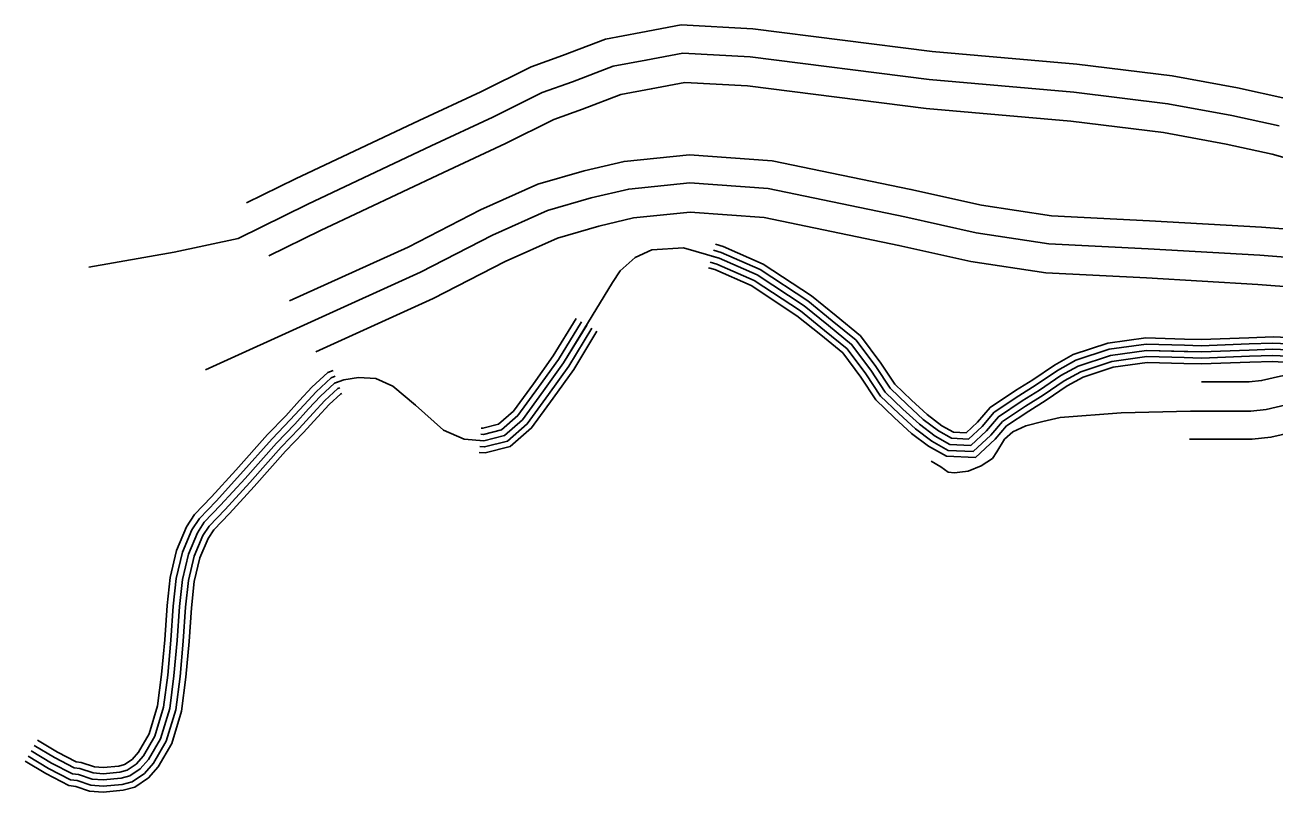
# Model space of a CAD drawing. Extents: x 1551132 to 1791609, y 378168 to 563823.
# Drawn here: x 1566288 to 1570326, y 483898 to 486377 of the extents above; entities that cross this region are included whole.
import ezdxf

# ---------------------------------------------------------------- set-up
doc = ezdxf.new("R2010")
doc.units = 0
doc.layers.add('SURVEY - DRAINAGE - Natural Features', color=7, linetype='Continuous')
doc.layers.add('SURVEY - PROPERTY - Owners', color=7, linetype='Continuous')

msp = doc.modelspace()

# ---------------------------------------------------------------- linework, layer by layer
at = {"layer": 'SURVEY - DRAINAGE - Natural Features'}
for points in [[(1568518.159, 485668.477), (1568543.975, 485660.901), (1568672.172, 485604.558), (1568828.418, 485501.273), (1568908.708, 485436.763), (1568987.331, 485372.428), (1569053.388, 485284.617), (1569098.303, 485216.557), (1569151.694, 485165.056), (1569202.976, 485117.838), (1569250.483, 485081.82), (1569287.224, 485061.095), (1569328.656, 485059.22), (1569365.305, 485093.371), (1569406.104, 485141.289), (1569487.911, 485195.49), (1569544.076, 485230.441), (1569613.516, 485277.934), (1569674.806, 485311.76), (1569786.037, 485348.394), (1569908.809, 485365.511), (1570034.481, 485362.103)], [(1566307.626, 484030.924), (1566373.475, 483991.773), (1566440.681, 483956.714), (1566460.581, 483954.397), (1566504.205, 483939.714), (1566540.046, 483937.147), (1566597.961, 483942.231), (1566626.002, 483949.781), (1566660.285, 483973.231), (1566686.701, 484002.807), (1566725.708, 484070.176), (1566755.258, 484167.687), (1566768.982, 484273.448), (1566778.857, 484387.259), (1566786.674, 484497.112), (1566796.124, 484584.947), (1566815.431, 484666.616), (1566844.506, 484736.143), (1566866.997, 484769.777), (1566919.762, 484824.929), (1566998.977, 484911.656), (1567100.583, 485026.026), (1567159.424, 485087.077), (1567204.114, 485136.354), (1567242.688, 485177.738), (1567287.246, 485219.023), (1567317.345, 485230.539), (1567365.319, 485237.781), (1567421.101, 485234.898), (1567476.516, 485210.022), (1567549.273, 485148.888), (1567639.637, 485067.477), (1567706.944, 485038.418), (1567770.668, 485033.41), (1567836.749, 485050.36), (1567895.423, 485101.412), (1567962.78, 485194.331), (1568028.103, 485285.275), (1568185.966, 485544.715), (1568210.524, 485582.316), (1568259.098, 485625.534), (1568313.355, 485650.668), (1568415.153, 485657.06), (1568530.233, 485623.242), (1568652.956, 485569.308), (1568804.81, 485468.93), (1568883.517, 485405.695), (1568958.265, 485344.527), (1569020.68, 485261.558), (1569067.354, 485190.831), (1569124.261, 485135.947), (1569177.285, 485087.112), (1569228.475, 485048.311), (1569275.882, 485021.569), (1569343.631, 485018.494), (1569394.263, 485065.678), (1569432.904, 485111.063), (1569509.527, 485161.831), (1569565.942, 485196.932), (1569634.516, 485243.833), (1569690.864, 485274.934), (1569795.128, 485309.277), (1569911.042, 485325.435), (1570088.422, 485320.627), (1570243.276, 485326.202)], [(1568506.884, 485630.101), (1568530.233, 485623.242), (1568652.956, 485569.308), (1568804.81, 485468.93), (1568883.517, 485405.695), (1568958.265, 485344.527), (1569020.68, 485261.558), (1569067.354, 485190.831), (1569124.261, 485135.947), (1569177.285, 485087.112), (1569228.475, 485048.311), (1569275.882, 485021.569), (1569343.631, 485018.494), (1569394.263, 485065.678), (1569432.904, 485111.063), (1569509.527, 485161.831), (1569565.942, 485196.932), (1569634.516, 485243.833), (1569690.864, 485274.934), (1569795.128, 485309.277), (1569911.042, 485325.435), (1570033.398, 485322.119)], [(1568512.517, 485649.293), (1568537.1, 485642.068), (1568662.564, 485586.933), (1568816.61, 485485.105), (1568896.116, 485421.229), (1568972.798, 485358.477), (1569037.03, 485273.092), (1569082.828, 485203.69), (1569137.977, 485150.505), (1569190.126, 485102.471), (1569239.475, 485065.07), (1569281.557, 485041.336), (1569336.147, 485038.853), (1569379.78, 485079.52), (1569419.504, 485126.18), (1569498.719, 485178.665), (1569555.009, 485213.682), (1569624.016, 485260.884), (1569682.831, 485293.343), (1569790.587, 485328.835), (1569909.926, 485345.478), (1570033.94, 485342.111)], [(1568495.893, 485592.683), (1568516.834, 485586.525), (1568634.223, 485534.94), (1568781.794, 485437.396), (1568858.959, 485375.403), (1568929.924, 485317.318), (1568988.789, 485239.074), (1569037.18, 485165.747), (1569097.511, 485107.563), (1569152.235, 485057.161), (1569207.017, 485015.635), (1569264.824, 484983.026), (1569358.23, 484978.793), (1569422.495, 485038.678), (1569459.028, 485081.587), (1569530.601, 485129.013), (1569587.258, 485164.264), (1569654.99, 485210.591), (1569706.522, 485239.033), (1569803.995, 485271.134), (1569913.217, 485286.359), (1570032.34, 485283.134)], [(1568501.251, 485610.908), (1568523.367, 485604.417), (1568643.347, 485551.682), (1568793.01, 485452.755), (1568870.917, 485390.161), (1568943.732, 485330.577), (1569004.33, 485250.024), (1569051.879, 485177.973), (1569110.544, 485121.388), (1569164.443, 485071.753), (1569217.475, 485031.552), (1569270.207, 485001.802), (1569351.114, 484998.135), (1569408.746, 485051.836), (1569446.303, 485095.946), (1569520.335, 485144.997), (1569576.875, 485180.181), (1569645.015, 485226.783), (1569698.897, 485256.525), (1569799.67, 485289.718), (1569912.159, 485305.393), (1570032.856, 485302.127)], [(1567760.026, 485054.31), (1567768.918, 485053.61), (1567827.191, 485068.561), (1567880.573, 485115.004), (1567946.564, 485206.031), (1568011.412, 485296.325), (1568085.369, 485417.862)], [(1567761.593, 485074.244), (1567767.168, 485073.811), (1567817.642, 485086.753), (1567865.724, 485128.587), (1567930.347, 485217.74), (1567994.729, 485307.375), (1568068.286, 485428.253)], [(1567755.41, 484995.484), (1567774.076, 484994.017), (1567855.382, 485014.876), (1567924.381, 485074.911), (1567994.404, 485171.505), (1568060.644, 485263.733), (1568135.768, 485387.186)], [(1567756.893, 485014.426), (1567772.418, 485013.209), (1567846.307, 485032.16), (1567910.273, 485087.82), (1567978.996, 485182.63), (1568044.795, 485274.224), (1568119.535, 485397.061)], [(1567758.46, 485034.368), (1567770.668, 485033.41), (1567836.749, 485050.36), (1567895.423, 485101.412), (1567962.78, 485194.331), (1568028.103, 485285.275), (1568102.452, 485407.461)], [(1570241.835, 485366.178), (1570320, 485368.995), (1570390.698, 485365.953), (1570474.896, 485381.837), (1570548.194, 485392.896), (1570745.623, 485412.013)], [(1570242.56, 485346.186), (1570319.924, 485348.978), (1570392.139, 485345.878), (1570478.237, 485362.12), (1570550.877, 485373.079), (1570747.706, 485392.529)], [(1570033.94, 485342.111), (1570088.33, 485340.636), (1570242.56, 485346.186)], [(1570034.481, 485362.103), (1570088.247, 485360.645), (1570241.835, 485366.178)], [(1570243.276, 485326.202), (1570319.858, 485328.961), (1570393.581, 485325.794), (1570481.587, 485342.395), (1570553.552, 485353.253), (1570749.098, 485373.054)], [(1570243.276, 485326.202), (1570319.858, 485328.961), (1570393.581, 485325.794), (1570481.587, 485342.395), (1570553.552, 485353.253), (1570701.399, 485370.912), (1570665.725, 485363.495)], [(1570243.993, 485306.218), (1570319.791, 485308.944), (1570390.948, 485305.894), (1570748.406, 485352.87)], [(1570032.856, 485302.127), (1570088.513, 485300.618), (1570243.993, 485306.218)], [(1570033.398, 485322.119), (1570088.422, 485320.627), (1570243.276, 485326.202)], [(1570244.676, 485287.226), (1570319.724, 485289.926), (1570388.165, 485285.026), (1570749.798, 485332.694)], [(1566328.068, 484065.309), (1566392.958, 484026.724), (1566452.64, 483995.59), (1566469.372, 483993.648), (1566512.138, 483979.248), (1566539.721, 483977.273), (1566590.961, 483981.773), (1566609.036, 483986.64), (1566633.694, 484003.507), (1566654.143, 484026.399), (1566688.776, 484086.209), (1566716.017, 484176.12), (1566729.208, 484277.756), (1566738.983, 484390.409), (1566746.825, 484500.67), (1566756.624, 484591.714), (1566777.266, 484679.016), (1566809.098, 484755.152), (1566835.689, 484794.911), (1566890.538, 484852.246), (1566969.261, 484938.432), (1567071.217, 485053.201), (1567130.199, 485114.403), (1567174.673, 485163.429), (1567214.431, 485206.089), (1567265.73, 485253.615), (1567283.221, 485260.315)], [(1570032.34, 485283.134), (1570088.597, 485281.609), (1570244.676, 485287.226)], [(1566307.626, 484030.924), (1566373.475, 483991.773), (1566440.681, 483956.714), (1566460.581, 483954.397), (1566504.205, 483939.714), (1566540.046, 483937.147), (1566597.961, 483942.231), (1566626.002, 483949.781), (1566660.285, 483973.231), (1566686.701, 484002.807), (1566725.708, 484070.176), (1566755.258, 484167.687), (1566768.982, 484273.448), (1566778.857, 484387.259), (1566786.674, 484497.112), (1566796.124, 484584.947), (1566815.431, 484666.616), (1566844.506, 484736.143), (1566866.997, 484769.777), (1566919.762, 484824.929), (1566998.977, 484911.656), (1567100.583, 485026.026), (1567159.424, 485087.077), (1567204.114, 485136.354), (1567242.688, 485177.738), (1567287.246, 485219.023), (1567297.521, 485222.956)], [(1566317.843, 484048.116), (1566383.216, 484009.249), (1566446.656, 483976.156), (1566464.973, 483974.023), (1566508.172, 483959.481), (1566539.887, 483957.214), (1566594.461, 483961.998), (1566617.519, 483968.206), (1566646.985, 483988.365), (1566670.418, 484014.599), (1566707.242, 484078.193), (1566735.641, 484171.903), (1566749.091, 484275.598), (1566758.916, 484388.834), (1566766.749, 484498.895), (1566776.374, 484588.331), (1566796.349, 484672.816), (1566826.806, 484745.652), (1566851.339, 484782.344), (1566905.154, 484838.587), (1566984.119, 484925.04), (1567085.9, 485039.609), (1567144.816, 485100.736), (1567189.39, 485149.887), (1567228.555, 485191.913), (1567276.488, 485236.323), (1567290.371, 485241.631)], [(1566287.693, 483997.398), (1566354.475, 483957.697), (1566429.023, 483918.805), (1566452.015, 483916.13), (1566496.472, 483901.163), (1566540.362, 483898.021), (1566604.786, 483903.68), (1566642.543, 483913.847), (1566686.217, 483943.714), (1566718.45, 483979.807), (1566761.724, 484054.542), (1566793.515, 484159.461), (1566807.765, 484269.248), (1566817.74, 484384.192), (1566825.523, 484493.637), (1566834.639, 484578.347), (1566852.647, 484654.524), (1566879.03, 484717.609), (1566897.53, 484745.268), (1566948.253, 484798.295), (1567027.952, 484885.555), (1567129.216, 484999.533), (1567187.915, 485060.435), (1567232.822, 485109.953), (1567270.238, 485150.104), (1567308.22, 485185.297), (1567311.462, 485186.53)], [(1566297.41, 484013.732), (1566363.733, 483974.298), (1566434.707, 483937.272), (1566456.189, 483934.772), (1566500.238, 483919.947), (1566540.204, 483917.08), (1566601.461, 483922.463), (1566634.485, 483931.355), (1566673.584, 483958.098), (1566702.984, 483991.015), (1566744.174, 484062.159), (1566774.874, 484163.47), (1566788.873, 484271.298), (1566798.798, 484385.684), (1566806.598, 484495.328), (1566815.873, 484581.564), (1566834.514, 484660.416), (1566862.205, 484726.634), (1566882.655, 484757.21), (1566934.37, 484811.27), (1567013.835, 484898.272), (1567115.266, 485012.442), (1567174.032, 485073.419), (1567218.839, 485122.82), (1567256.821, 485163.563), (1567298.004, 485201.722), (1567304.67, 485204.28)]]:
    msp.add_lwpolyline(points, dxfattribs=at)
at = {"layer": 'SURVEY - PROPERTY - Owners'}
for points in [[(1567003.669, 485801.821), (1567161.749, 485879.648), (1567561.415, 486068.186), (1567759.977, 486160.897), (1567923.165, 486241.991), (1568024.529, 486278.442), (1568163.068, 486331.869), (1568277.282, 486352.494), (1568407.27, 486377.153), (1568639.106, 486364.686), (1569219.001, 486290.977), (1569686.182, 486250.176), (1569993.941, 486212.467), (1570205.211, 486173.524), (1570361.816, 486139.115)], [(1566493.673, 485594.665), (1566769.208, 485642.441), (1566976.095, 485687.134), (1567201.132, 485797.929), (1567599.947, 485986.068), (1567799.351, 486079.17), (1567958.814, 486158.414), (1568056.195, 486193.432), (1568187.667, 486244.133), (1568293.798, 486263.3), (1568413.378, 486285.984), (1568630.94, 486274.284), (1569209.335, 486200.766), (1569676.715, 486159.949), (1569980.191, 486122.764), (1570187.253, 486084.597), (1570339.808, 486051.079)], [(1567075.226, 485630.841), (1567242.072, 485712.985), (1567640.005, 485900.707), (1567840.283, 485994.218), (1567995.871, 486071.537), (1568089.111, 486105.063), (1568213.233, 486152.931), (1568310.964, 486170.581), (1568419.728, 486191.215), (1568622.457, 486180.307), (1569199.285, 486106.989), (1569666.874, 486066.154), (1569965.9, 486029.52), (1570168.587, 485992.153), (1570316.933, 485959.56), (1570756.298, 485836.249)], [(1567142.299, 485485.504), (1567525.532, 485659.517), (1567759.043, 485779.812), (1567944.656, 485862.531), (1568094.302, 485906.066), (1568223.149, 485936.333), (1568434.469, 485957.776), (1568701.555, 485938.284), (1569149.894, 485845.723), (1569378.005, 485794.831), (1569604.808, 485759.871), (1569921.034, 485744.321), (1570283.167, 485723.313), (1570549.994, 485703.079)], [(1566870.672, 485262.548), (1567565.073, 485577.849), (1567798.309, 485698.002), (1567975.93, 485777.162), (1568117.36, 485818.305), (1568238.157, 485846.681), (1568435.753, 485866.732), (1568689.03, 485848.248), (1569130.844, 485757.029), (1569361.206, 485705.637), (1569595.65, 485669.502), (1569916.176, 485653.736), (1570277.109, 485632.802), (1570537.57, 485613.052)], [(1567227.214, 485320.883), (1567606.18, 485492.955), (1567839.125, 485612.958), (1568008.437, 485688.419), (1568141.326, 485727.078), (1568253.765, 485753.487), (1568437.094, 485772.088), (1568676.013, 485754.654), (1569111.045, 485664.835), (1569343.739, 485612.917), (1569586.125, 485575.567), (1569911.126, 485559.575), (1570270.817, 485538.716), (1570524.653, 485519.466)], [(1570818.046, 485162.54), (1570717.215, 485234.475), (1570638.4, 485267.151), (1570577.935, 485269.634), (1570530.936, 485268.168), (1570460.613, 485260.726), (1570344.482, 485241.867), (1570282.884, 485227.683), (1570243.251, 485223.691), (1570089.463, 485223.416)], [(1570763.289, 485085.78), (1570671.191, 485151.481), (1570617.776, 485173.624), (1570577.468, 485175.282), (1570537.378, 485174.032), (1570473.146, 485167.232), (1570362.632, 485149.281), (1570298.25, 485134.464), (1570248.076, 485129.406), (1570053.739, 485129.055), (1569829.261, 485123.272), (1569632.666, 485108.946), (1569576.333, 485095.979), (1569521.785, 485081.645), (1569479.536, 485061.745), (1569452.62, 485038.419), (1569427.987, 484997.335)], [(1570710.615, 485011.936), (1570626.917, 485071.638), (1570597.934, 485083.655), (1570577.018, 485084.513), (1570543.577, 485083.471), (1570485.204, 485077.288), (1570380.09, 485060.22), (1570313.024, 485044.787), (1570252.718, 485038.703), (1570054.989, 485038.345), (1570050.156, 485038.22)], [(1569427.987, 484997.335), (1569413.654, 484975.543), (1569377.163, 484952.192), (1569334.772, 484934.958), (1569308.665, 484931.441), (1569290.607, 484929.783), (1569270.616, 484932.158), (1569246.874, 484948.633), (1569215.167, 484967.267)]]:
    msp.add_lwpolyline(points, dxfattribs=at)

doc.saveas('drawing.dxf')
